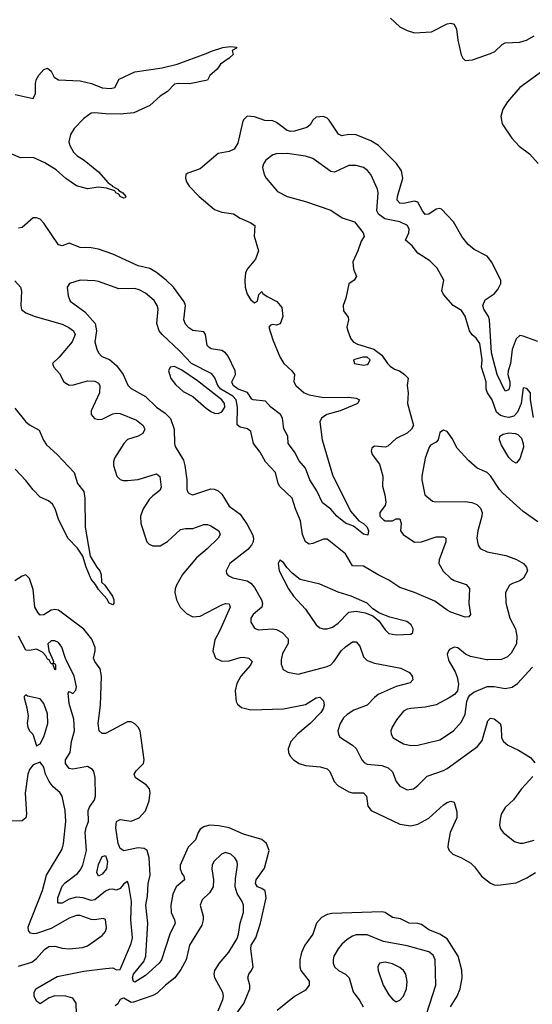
# Model space of a CAD drawing. Header units: inches. Extents: x 2001573 to 2220545, y 644482 to 846830.
# Tile 311 of 656: x 2036237 to 2039060, y 758104 to 763522. Entities that reach past the tile are written whole.
import ezdxf

# ---------------------------------------------------------------- set-up
doc = ezdxf.new("R2010")
doc.units = ezdxf.units.IN
doc.header["$MEASUREMENT"] = 0
doc.layers.add('C0735', color=7, linetype='Continuous')
doc.layers.add('C0736', color=7, linetype='Continuous')

msp = doc.modelspace()

# ---------------------------------------------------------------- linework, layer by layer
at = {"layer": 'C0735', "color": 5}
for points, elevation in [([(2036551.9, 757991.9), (2036547.5, 758110), (2036530, 758138), (2036490, 758148.7), (2036430, 758150.5), (2036399.5, 758140.5), (2036350, 758106.9), (2036330, 758121.3), (2036316, 758150), (2036315.6, 758170), (2036325.1, 758190), (2036443.3, 758256.7), (2036590, 758286.8), (2036710, 758302.2), (2036750, 758305.1), (2036770, 758293.6), (2036790, 758296.5), (2036850, 758438.3), (2036857.8, 758470), (2036849.5, 758570), (2036852.4, 758670), (2036837.8, 758757.8), (2036830, 758779.3), (2036810, 758767), (2036790, 758742.4), (2036770, 758733), (2036750, 758738.5), (2036730, 758736.2), (2036710, 758726.5), (2036650, 758678.7), (2036630, 758675.8), (2036586, 758690), (2036550, 758693.8), (2036510, 758683.3), (2036470, 758660.2), (2036450, 758660.3), (2036445.9, 758665.9), (2036447.1, 758690), (2036470, 758754.5), (2036486.7, 758773.3), (2036555, 758825), (2036570, 758842.3), (2036583.9, 758870), (2036605, 758950), (2036597.4, 759050), (2036602.1, 759077.9), (2036615, 759110), (2036614.3, 759170), (2036621.5, 759190), (2036649.1, 759230), (2036654, 759250), (2036652.1, 759352.1), (2036644.9, 759384.9), (2036637.2, 759397.2), (2036610, 759412.3), (2036530, 759399), (2036510, 759402.8), (2036489.1, 759430), (2036489.8, 759450.2), (2036514.3, 759490), (2036522.1, 759550), (2036538.5, 759610), (2036534.3, 759674.3), (2036510, 759759.5), (2036503.5, 759816.5), (2036510, 759824.9), (2036530, 759815.3), (2036546.3, 759833.7), (2036548.6, 759851.4), (2036535.9, 759910), (2036492.1, 760000)], 340), ([(2036419.7, 760000), (2036423.1, 759990), (2036421.6, 759981.6), (2036430, 759980.5), (2036434, 759970), (2036434.2, 759945.8), (2036430, 759946.3), (2036418.7, 759978.7), (2036410, 759978), (2036399.1, 759999.1), (2036397.5, 760000)], 340), ([(2037369.4, 757970), (2037471.4, 758108.6), (2037503.1, 758190), (2037504.1, 758210), (2037492.5, 758250), (2037498, 758270), (2037513.8, 758290), (2037521.8, 758310), (2037509.9, 758410), (2037512.2, 758430), (2037536.4, 758470), (2037562.3, 758550), (2037594.5, 758690), (2037588.1, 758728.1), (2037570, 758741.6), (2037546.6, 758750), (2037535.8, 758770), (2037539.5, 758790), (2037585.6, 758854.4), (2037610.5, 758950), (2037595.8, 758990), (2037570.5, 759010.5), (2037470, 759041.5), (2037390, 759076.3), (2037333.1, 759086.9), (2037282, 759090), (2037250, 759080.8), (2037231.1, 759068.9), (2037218.8, 759050), (2037205.5, 759010), (2037165.3, 758970), (2037120.9, 758870), (2037121, 758850), (2037130, 758824.7), (2037141.2, 758810), (2037143.5, 758790), (2037098.1, 758750), (2037079.7, 758710), (2037069.7, 758650.3), (2037070.1, 758610.1), (2037088.4, 758570), (2037092.2, 758550), (2037064.1, 758490), (2037017.3, 758350), (2037005.4, 758330), (2036930, 758263), (2036870, 758225.7), (2036862.6, 758230), (2036857.4, 758250), (2036863.2, 758270), (2036919.9, 758340.1), (2036930.4, 758370), (2036943.1, 758550), (2036930.8, 758650), (2036940.9, 758699.1), (2036944.8, 758770), (2036954.9, 758814.9), (2036949.9, 758910), (2036937.9, 758950), (2036922.5, 758962.5), (2036890, 758965.2), (2036810, 758949.4), (2036790, 758962.3), (2036779.1, 758990), (2036765.4, 759074.6), (2036769.9, 759110.1), (2036781.9, 759118.1), (2036790, 759120.8), (2036850, 759112.5), (2036895.3, 759130), (2036930, 759169.2), (2036950, 759224.9), (2036955.9, 759270), (2036951.4, 759290), (2036932.6, 759312.5), (2036874, 759350), (2036866.5, 759370), (2036878.6, 759390), (2036919, 759430), (2036922.9, 759450), (2036899.6, 759610), (2036889.8, 759630), (2036870, 759647.2), (2036850, 759658.9), (2036830, 759659.6), (2036710, 759594.4), (2036690, 759593.7), (2036673.7, 759610), (2036668, 759650), (2036681.4, 759750), (2036687.8, 759910), (2036679.5, 759950), (2036650.6, 759990), (2036646.9, 760000)], 320), ([(2037334.9, 760000), (2037350, 759992.6), (2037390, 759994.2), (2037408.9, 760000)], 320), ([(2037508.3, 760000), (2037517.4, 759990), (2037507.1, 759970), (2037454, 759910), (2037431.9, 759870), (2037422.7, 759830), (2037428.2, 759770), (2037435.3, 759755.3), (2037457.4, 759737.4), (2037510, 759725), (2037690, 759731.2), (2037810, 759754.8), (2037869.9, 759790.1), (2037890, 759794.6), (2037910, 759774.6), (2037913.5, 759750), (2037907.8, 759730), (2037894.1, 759710), (2037836.6, 759650), (2037767.5, 759592.5), (2037729.1, 759550), (2037714.3, 759510), (2037716, 759490), (2037725.7, 759470), (2037744.4, 759450), (2037775.5, 759430), (2037810, 759418.2), (2037890.9, 759410.9), (2037930, 759400.3), (2037945.2, 759385.2), (2037968, 759330), (2037988.2, 759308.3), (2038050, 759272.8), (2038070, 759268.6), (2038130, 759268.1), (2038147.2, 759250), (2038154.4, 759194.4), (2038171.4, 759171.4), (2038330, 759095.2), (2038390, 759087.1), (2038430, 759096.5), (2038490, 759129.4), (2038570, 759202.6), (2038590, 759215.5), (2038610, 759221.5), (2038630, 759216.4), (2038644.1, 759164.1), (2038644, 759130), (2038606.8, 759050), (2038595.5, 758990), (2038594.7, 758970), (2038601.2, 758950), (2038622, 758930), (2038670, 758911), (2038720.4, 758880.4), (2038741, 758861), (2038779.2, 758810), (2038830, 758770.2), (2038850, 758761.7), (2038870, 758759.8), (2038970, 758773.4), (2039030, 758801.2), (2039077.4, 758830)], 320), ([(2037677.3, 760000), (2037676.3, 759976.3), (2037687.1, 759947.1), (2037712.8, 759932.8), (2037770, 759921.5), (2037930, 759962.7), (2037950, 759972.9), (2037967.1, 759990), (2037973.7, 760000)], 340), ([(2038146.4, 760000), (2038150, 759996.5), (2038190, 759980.9), (2038334.7, 759954.7), (2038382.3, 759930), (2038398.3, 759910), (2038401.3, 759890), (2038386, 759874), (2038310, 759852.3), (2038211.1, 759808.9), (2038190, 759793.5), (2038149.6, 759750.4), (2038077.3, 759722.7), (2038040.1, 759699.9), (2038020, 759680), (2038002, 759650), (2037988.9, 759610), (2037991.7, 759590), (2037998.4, 759578.4), (2038008, 759568), (2038070, 759531.1), (2038090, 759512.4), (2038120.2, 759450), (2038134.2, 759434.2), (2038150, 759426.7), (2038230, 759418.4), (2038265.9, 759405.9), (2038290, 759383.7), (2038310.3, 759330), (2038330, 759304.2), (2038370, 759285.5), (2038405.2, 759290), (2038430, 759308.7), (2038480.2, 759359.8), (2038570, 759391.1), (2038590, 759402), (2038757.1, 759522.9), (2038783.6, 759556.4), (2038815.4, 759664.6), (2038830, 759678.5), (2038850, 759675.2), (2038882.7, 759650), (2038888.1, 759630), (2038890.2, 759570), (2038900.2, 759550), (2038924, 759530), (2038982.5, 759502.5), (2039050, 759462.3), (2039073.1, 759433.1)], 340), ([(2038598.8, 760000), (2038601.6, 759990), (2038633.8, 759933.8), (2038644.9, 759905), (2038653.3, 759866.7), (2038647, 759830), (2038630.2, 759809.8), (2038601.3, 759790), (2038530, 759752.7), (2038470, 759739.8), (2038390, 759732.9), (2038370, 759728.4), (2038350, 759716.9), (2038311.3, 759670), (2038287.7, 759630), (2038280.2, 759610), (2038281.7, 759590), (2038294, 759570), (2038350, 759538), (2038390, 759528.2), (2038430, 759531.2), (2038550, 759560.2), (2038624.7, 759610), (2038670, 759659.5), (2038690, 759700.7), (2038698.8, 759770), (2038705.7, 759790), (2038715.2, 759804.8), (2038737.6, 759822.4), (2038810, 759853.4), (2038850, 759853.6), (2038910, 759841.3), (2038949.3, 759850), (2038978.7, 759870), (2039060.9, 759959.1)], 360), ([(2038817.2, 760000), (2038810, 759999.7), (2038808.8, 760000)], 360), ([(2036230, 758314.5), (2036304.1, 758335.9), (2036330, 758356.5), (2036373.2, 758406.8), (2036397.4, 758422.6), (2036430, 758425), (2036470, 758413.4), (2036510, 758409.5), (2036582.6, 758417.4), (2036610, 758426), (2036690, 758483.1), (2036710, 758505.3), (2036715.3, 758524.7), (2036710, 758571.6), (2036695.8, 758575.8), (2036650.2, 758569.8), (2036630, 758571.6), (2036570, 758593.4), (2036550, 758593.5), (2036510, 758578.5), (2036410, 758522.1), (2036330, 758493.3), (2036310, 758491.4), (2036296.4, 758496.4), (2036284.7, 758510), (2036283.9, 758530), (2036361.6, 758730), (2036384.1, 758815.9), (2036470, 758958), (2036477.8, 758990), (2036490.6, 759110), (2036486.4, 759170), (2036470.9, 759250), (2036457.4, 759270), (2036421.1, 759301.1), (2036398.7, 759330), (2036379.7, 759370), (2036369.4, 759410), (2036350, 759436), (2036310, 759422.9), (2036290, 759396.2), (2036280.8, 759370), (2036266.5, 759266.5), (2036273.5, 759150), (2036270.1, 759129.9), (2036250, 759114.5), (2036170, 759111.5)], 360), ([(2039061.9, 759358.1), (2038999.5, 759290), (2038955.8, 759230), (2038910, 759186.6), (2038888.5, 759150), (2038882.5, 759122.5), (2038878, 759090), (2038884.9, 759070), (2038899.3, 759050), (2038960.7, 759000.7), (2038990, 758990.2), (2039010, 758990.2), (2039070, 759008.4)], 340), ([(2037330, 758068.9), (2037354.8, 758130), (2037358.7, 758150), (2037355.3, 758170), (2037310.8, 758250), (2037307.8, 758270), (2037311.8, 758290), (2037337.4, 758330), (2037389, 758391), (2037433.5, 758466.5), (2037442, 758490), (2037450.7, 758550), (2037469.9, 758610), (2037469.8, 758650), (2037462.5, 758670), (2037433.6, 758713.6), (2037423.2, 758750), (2037424.8, 758795.2), (2037436.8, 758870), (2037434.8, 758890), (2037422, 758910), (2037398.7, 758930), (2037370, 758939.7), (2037348.6, 758931.4), (2037305.7, 758890), (2037296.5, 758870), (2037294.4, 758850), (2037304.4, 758790), (2037302.7, 758750), (2037282.4, 758717.6), (2037240.6, 758679.4), (2037230.3, 758650), (2037246.3, 758590), (2037246.7, 758570), (2037239.6, 758540.4), (2037171.1, 758430), (2037152.8, 758350), (2037124.2, 758295.8), (2037091.4, 758250), (2037040.2, 758210), (2036994.3, 758165.7), (2036970, 758153), (2036864.1, 758115.9), (2036850, 758113.8), (2036810, 758138), (2036803.5, 758136.5), (2036790, 758131.2), (2036774.9, 758105.1), (2036763.3, 758096.7)], 340), ([(2038609.2, 758090), (2038645.9, 758150), (2038661.3, 758190), (2038673.1, 758250), (2038671.4, 758291.4), (2038650.5, 758370), (2038590, 758463.9), (2038550, 758491.2), (2038490, 758514.1), (2038450, 758543.7), (2038430, 758549.8), (2038382, 758550), (2038334.5, 758574.5), (2038290, 758581.5), (2038250, 758608.8), (2038230, 758613.3), (2037955.8, 758604.2), (2037930, 758598.5), (2037898.1, 758581.9), (2037871.9, 758550), (2037850.9, 758490), (2037807.6, 758430), (2037789.1, 758390), (2037779, 758350), (2037778.4, 758310), (2037784.2, 758290), (2037830, 758231.2), (2037830.1, 758210), (2037810, 758182.2), (2037750, 758147.5), (2037655, 758070)], 320), ([(2038476.3, 758050), (2038528.2, 758210), (2038524.8, 758350), (2038514.2, 758374.2), (2038490, 758394), (2038370, 758426), (2038240.7, 758450), (2038150, 758486.5), (2038090, 758485.8), (2038070, 758479.8), (2038039.7, 758460.4), (2038010, 758434.7), (2037990.2, 758410), (2037966.7, 758370), (2037962, 758350), (2037962.7, 758330), (2037970.3, 758310), (2037992, 758290), (2038030, 758270.9), (2038050.1, 758250), (2038073.5, 758173.5), (2038110, 758123.6), (2038128.4, 758090)], 340)]:
    msp.add_lwpolyline(points, dxfattribs=dict(at, elevation=elevation))
for points, elevation in [([(2036270, 759808), (2036261, 759799), (2036261, 759790), (2036276.5, 759736.5), (2036283.7, 759690), (2036277.4, 759650), (2036280.9, 759630), (2036290.4, 759610), (2036308.7, 759590), (2036330, 759526), (2036350, 759538), (2036370, 759576), (2036390.9, 759650), (2036390, 759702), (2036370, 759759.3), (2036350, 759784.5), (2036280.1, 759800.1)], 360), ([(2036670, 758809), (2036661.5, 758830), (2036670, 758874), (2036690, 758918.4), (2036710, 758922.8), (2036720.4, 758890), (2036714.9, 758850), (2036690, 758821.1)], 320), ([(2038250, 758336), (2038218.8, 758330), (2038208.8, 758311.2), (2038210.3, 758290), (2038239, 758210), (2038270, 758157.1), (2038290, 758133), (2038310, 758118.8), (2038330, 758127.3), (2038350.8, 758149.2), (2038366.9, 758190), (2038371, 758230), (2038363.5, 758270), (2038349.6, 758290), (2038330, 758306.6), (2038290, 758327.1)], 360)]:
    msp.add_lwpolyline(points, close=True, dxfattribs=dict(at, elevation=elevation))
at = {"layer": 'C0736', "color": 5}
for points, elevation in [([(2038279.3, 763530), (2038330, 763483.1), (2038370, 763462.3), (2038410, 763450.3), (2038503.9, 763456.1), (2038590, 763498.9), (2038610, 763504.2), (2038630, 763497.4), (2038642.3, 763470), (2038649.4, 763410), (2038668.3, 763328.3), (2038677.1, 763310), (2038690, 763298.4), (2038730, 763302), (2038830, 763335.9), (2038852.9, 763347.1), (2038893.9, 763386.1), (2038910, 763394.2), (2038990, 763399.4), (2039027.6, 763410), (2039070, 763433.5)], 320), ([(2036211.1, 763111.1), (2036310, 763088.8), (2036324.1, 763115.9), (2036323.6, 763170), (2036328, 763192), (2036342.4, 763217.6), (2036370, 763248.9), (2036390, 763255.8), (2036410, 763238.9), (2036426.5, 763206.5), (2036450, 763192.2), (2036570, 763186.8), (2036631.7, 763171.7), (2036690, 763147.5), (2036737, 763143), (2036759.7, 763150), (2036784.9, 763195.1), (2036870, 763235.4), (2037022.1, 763257.9), (2037103.2, 763276.8), (2037264.3, 763335.7), (2037292.3, 763350), (2037355.3, 763370), (2037395.8, 763375.8), (2037430.8, 763370.8), (2037430, 763366), (2037406.8, 763353.2), (2037412, 763330), (2037391, 763310), (2037343.1, 763276.9), (2037324, 763250), (2037283.9, 763216.1), (2037270, 763189.7), (2037172, 763170), (2037110, 763171.1), (2037090, 763167.4), (2037050, 763126.9), (2037010, 763100.8), (2036954, 763050), (2036866, 763010), (2036790, 763001.7), (2036710, 763003.6), (2036650, 763010.5), (2036630, 763007.9), (2036590, 762979.5), (2036536.8, 762923.2), (2036516.8, 762890), (2036507, 762850), (2036512.4, 762830), (2036533, 762793), (2036553, 762773), (2036590.9, 762750), (2036670, 762685.3), (2036724.5, 762624.5), (2036745.5, 762610), (2036745.5, 762605.5), (2036778, 762590), (2036782, 762582), (2036804, 762570), (2036822, 762550), (2036817.6, 762542.4), (2036810, 762540.7), (2036790, 762548.6), (2036782, 762562), (2036766, 762570), (2036759.8, 762579.8), (2036715.4, 762595.4), (2036670, 762601), (2036610, 762591), (2036550, 762607.8), (2036490, 762649), (2036436.9, 762696.9), (2036374.9, 762734.9), (2036310, 762764.3), (2036241.8, 762761.8), (2036190, 762784)], 280), ([(2039150, 763265.4), (2038990, 763149), (2038922, 763070), (2038898, 763030), (2038891, 763009), (2038886.9, 762990), (2038894, 762950), (2038946, 762870), (2038986.8, 762826.8), (2039044.4, 762784.4), (2039092, 762732)], 320), ([(2039090, 761750.9), (2039010, 761781.5), (2038990, 761784.7), (2038970, 761766), (2038948.2, 761708.2), (2038939.1, 761630), (2038925.9, 761590), (2038924.6, 761570), (2038935.6, 761530), (2038935.7, 761510), (2038930, 761486), (2038910, 761477.7), (2038865.2, 761570), (2038835.4, 761690), (2038824.2, 761870), (2038817.9, 761890), (2038791.7, 761930), (2038787, 761950), (2038799.7, 761980.3), (2038850, 762014.2), (2038870, 762037.6), (2038886.9, 762070), (2038885.6, 762090), (2038834.1, 762190), (2038810, 762220.7), (2038738.7, 762258.7), (2038705.7, 762285.7), (2038670.7, 762330), (2038625.1, 762410), (2038559.2, 762479.2), (2038550, 762483.7), (2038530, 762480.7), (2038490, 762452.4), (2038470, 762450.7), (2038454.5, 762470), (2038430, 762518), (2038410, 762523.2), (2038350, 762511.8), (2038330, 762512.8), (2038316.2, 762530), (2038318, 762550), (2038346.1, 762650), (2038338.6, 762690), (2038311.5, 762731.5), (2038211.9, 762830), (2038170, 762856), (2038090, 762889), (2038050, 762891.4), (2038010, 762884), (2037992.5, 762892.5), (2037940.4, 762970), (2037930, 762980.4), (2037910, 762989.7), (2037870, 762986.9), (2037850.2, 762969.8), (2037836.1, 762943.9), (2037817.6, 762930), (2037750, 762909.1), (2037730, 762907), (2037710, 762912.1), (2037650, 762957.1), (2037630, 762966), (2037587.3, 762967.3), (2037530, 762987.6), (2037490, 762991.1), (2037470, 762971.8), (2037463.4, 762956.6), (2037437.4, 762842.6), (2037418, 762810), (2037390, 762797.5), (2037330, 762786.2), (2037230, 762702.6), (2037161.7, 762678.3), (2037150.8, 762670), (2037150.5, 762650), (2037155.8, 762630), (2037170, 762607), (2037224.6, 762550), (2037310, 762478.7), (2037350, 762463), (2037414.6, 762454.6), (2037450, 762431), (2037506.2, 762406.2), (2037531, 762390), (2037527.9, 762332.1), (2037551.3, 762250), (2037534.5, 762205.5), (2037489, 762150), (2037480.9, 762130), (2037476.3, 762090), (2037478.6, 762050), (2037490, 762012.7), (2037510, 761981.7), (2037530, 761964.4), (2037546.6, 761973.4), (2037554, 762010), (2037570, 762026), (2037575.8, 762015.8), (2037599.9, 761999.9), (2037652.4, 761972.4), (2037679.3, 761939.3), (2037684.9, 761890), (2037671.7, 761848.3), (2037650, 761842), (2037630, 761846), (2037618, 761842), (2037609.2, 761830), (2037630, 761761.3), (2037670, 761667.4), (2037691.7, 761630), (2037734.4, 761590), (2037749.1, 761570), (2037746.5, 761530), (2037756.9, 761510), (2037803.9, 761470), (2037830, 761458.9), (2037910, 761444), (2038050, 761445.3), (2038090, 761439.3), (2038107.2, 761430), (2038096.3, 761410), (2038090, 761406.8), (2038000.9, 761370), (2037928.1, 761350), (2037898, 761330), (2037890.1, 761309.9), (2037901.9, 761210), (2037958.4, 761018.4), (2038057.9, 760817.9), (2038105, 760765), (2038130.1, 760750), (2038150.1, 760730), (2038157.2, 760710), (2038154, 760686), (2038130, 760691.1), (2038075.1, 760735.1), (2038030, 760751.4), (2037983, 760790), (2037950, 760829.8), (2037903.7, 760863.7), (2037873.6, 760930), (2037833.9, 760990), (2037810, 761054.6), (2037775.7, 761095.7), (2037750, 761143.8), (2037715.3, 761190), (2037713.3, 761230), (2037690.5, 761270.5), (2037683.6, 761330), (2037673.5, 761350), (2037620.4, 761390), (2037590, 761423.5), (2037523, 761430), (2037514.9, 761434.9), (2037491.5, 761471.5), (2037440.2, 761490), (2037411.5, 761510), (2037405.1, 761530), (2037425.6, 761570), (2037423.7, 761590), (2037383.9, 761670), (2037369.4, 761689.4), (2037350, 761703), (2037291.2, 761711.2), (2037279.3, 761719.2), (2037269.9, 761730), (2037260.3, 761790), (2037250, 761805.4), (2037190, 761812.9), (2037167.6, 761827.6), (2037150, 761846.4), (2037139.8, 761870), (2037149.1, 761949.1), (2037143.2, 761970), (2037083.2, 762050), (2037042.8, 762090), (2036990, 762130.6), (2036952.8, 762152.8), (2036888.8, 762168.8), (2036750, 762231.3), (2036670, 762260.3), (2036630, 762267.3), (2036570, 762268.2), (2036510, 762292.5), (2036470, 762278.4), (2036450, 762284), (2036370, 762403.5), (2036350, 762424), (2036330, 762432.6), (2036310, 762432.8), (2036250, 762379.8), (2036230, 762375.8)], 320), ([(2039065.8, 761334.2), (2039049, 761430), (2039049.2, 761470), (2039030, 761493.2), (2039010, 761496), (2038997.6, 761410), (2038977.4, 761362.6), (2038958.6, 761341.4), (2038930, 761333.8), (2038910, 761336.5), (2038884.6, 761344.6), (2038862, 761362), (2038838.4, 761430), (2038811.8, 761470), (2038805.6, 761490), (2038806.1, 761530), (2038780.2, 761610), (2038783.4, 761650), (2038770, 761741.3), (2038751.2, 761770), (2038728.4, 761788.4), (2038714, 761810), (2038690, 761891.1), (2038670, 761921.4), (2038623.5, 761950), (2038569.6, 762010), (2038560.7, 762030), (2038572, 762090), (2038534.7, 762154.7), (2038495.7, 762195.7), (2038430, 762237.6), (2038397.8, 762277.8), (2038361.2, 762310), (2038379.7, 762350), (2038380.8, 762370), (2038372.9, 762390), (2038329.4, 762410), (2038247.6, 762427.5), (2038211.8, 762451.8), (2038203.6, 762470), (2038210.6, 762570), (2038207.1, 762590), (2038170.8, 762670), (2038152.2, 762692.2), (2038130, 762708.7), (2038090, 762719.3), (2038050, 762719.2), (2037970, 762684), (2037950, 762686.6), (2037850, 762758), (2037810, 762770.8), (2037710, 762786.6), (2037650, 762785), (2037630, 762778.2), (2037592.2, 762750), (2037578.7, 762730), (2037573.1, 762710), (2037582.3, 762670), (2037593.1, 762650), (2037657, 762577), (2037710.2, 762550.2), (2037810, 762522.3), (2037950, 762475.2), (2038012.7, 762432.7), (2038080.7, 762410), (2038127.7, 762350), (2038133, 762330), (2038116.3, 762303.7), (2038098.4, 762250), (2038070.4, 762190), (2038074.8, 762150), (2038090.7, 762110), (2038078, 762090), (2038050, 762068.7), (2038033.1, 761990), (2038017.4, 761950), (2038019.5, 761919.5), (2038045.8, 761885.8), (2038048.2, 761870), (2038039, 761830), (2038043.2, 761810), (2038058.5, 761770), (2038072.2, 761750), (2038096.2, 761736.2), (2038187.7, 761710), (2038230, 761676.3), (2038261.3, 761630), (2038275.9, 761615.9), (2038300.2, 761600.2), (2038327.3, 761590), (2038356.4, 761570), (2038375.5, 761550), (2038370.5, 761509.5), (2038375.8, 761470), (2038372.7, 761410), (2038404.9, 761290), (2038394.9, 761270), (2038370, 761246.3), (2038310, 761217.6), (2038263.6, 761176.4), (2038250, 761169.7), (2038190, 761175.8), (2038175.5, 761164.5), (2038171.3, 761150), (2038177.5, 761130), (2038217.5, 761077.5), (2038236.5, 761010), (2038234.9, 760954.9), (2038248.2, 760908.2), (2038252.2, 760867.8), (2038250, 760849), (2038220.5, 760810), (2038220.4, 760790), (2038239.3, 760770), (2038250, 760765.6), (2038290, 760765.7), (2038310, 760774.9), (2038330, 760774.9), (2038336.9, 760750), (2038334.3, 760710), (2038348.7, 760690), (2038410, 760648.1), (2038450, 760648.5), (2038530, 760677.5), (2038570, 760677), (2038584, 760670), (2038582.6, 760650), (2038546.8, 760550), (2038544.5, 760530), (2038568, 760488), (2038610, 760447.2), (2038630, 760435.9), (2038694.4, 760414.4), (2038713.3, 760393.3), (2038709.3, 760310), (2038719.5, 760250), (2038710, 760237), (2038690, 760235.4), (2038610, 760263.1), (2038590, 760272.9), (2038523.2, 760323.2), (2038410, 760371.2), (2038330, 760397.1), (2038270, 760438.6), (2038210, 760467.5), (2038130, 760514.7), (2038070, 760516.4), (2038030, 760583.1), (2037930, 760664.7), (2037910, 760664.4), (2037850, 760639.5), (2037830, 760637.3), (2037810, 760649.7), (2037794.6, 760690), (2037783.9, 760763.9), (2037755.7, 760830), (2037736.8, 760890), (2037670, 760953.6), (2037660.4, 760970), (2037645.7, 761030), (2037589.9, 761089.9), (2037561.8, 761141.8), (2037524.1, 761190), (2037510, 761255.8), (2037491.8, 761271.7), (2037450, 761280.3), (2037433.6, 761293.6), (2037436.7, 761390), (2037429.2, 761430), (2037409.9, 761450), (2037343.8, 761490), (2037327.4, 761510), (2037311.9, 761551.8), (2037294.6, 761574.6), (2037183.4, 761630), (2037118.7, 761698.7), (2037021.1, 761790), (2037005.4, 761810), (2036991.3, 761850), (2036999, 761930), (2036993.6, 761950), (2036976.5, 761976.5), (2036930, 762017.2), (2036895.3, 762035.3), (2036870, 762042.6), (2036782.2, 762042.2), (2036670, 762082.6), (2036650, 762086), (2036570, 762089.8), (2036510.1, 762069.9), (2036498, 762050), (2036503, 762003), (2036514.1, 761974.1), (2036595.5, 761915.5), (2036653.1, 761850), (2036659.3, 761810), (2036650.9, 761750), (2036660.7, 761710), (2036671.5, 761690), (2036689.5, 761669.5), (2036731.8, 761651.8), (2036770, 761620.2), (2036806.2, 761570), (2036831.3, 761511.3), (2036850, 761492.3), (2036930, 761449.4), (2036990.2, 761390), (2037037.2, 761357.2), (2037067.1, 761327.1), (2037087.8, 761270), (2037089.3, 761190), (2037093.4, 761173.4), (2037137.9, 761097.9), (2037146.6, 761070), (2037156.6, 760990), (2037156.4, 760936.4), (2037162.7, 760922.7), (2037170, 760914.9), (2037190, 760908), (2037290, 760940.2), (2037310, 760939.2), (2037330, 760930.2), (2037350, 760911.5), (2037390, 760846.4), (2037450, 760801.6), (2037490, 760745.3), (2037519.1, 760690), (2037524.2, 760670), (2037523, 760650), (2037512.8, 760630), (2037492.7, 760607.3), (2037394.3, 760530), (2037373.7, 760490), (2037375.6, 760475.6), (2037384.2, 760464.2), (2037411, 760451), (2037490, 760435.3), (2037510, 760422.5), (2037530, 760398.6), (2037568.6, 760330), (2037574, 760310), (2037569.3, 760290), (2037522, 760250), (2037510.2, 760230), (2037510, 760207.3), (2037530, 760173.7), (2037550, 760165.2), (2037629, 760171), (2037650, 760167.5), (2037682.6, 760150), (2037715, 760115), (2037715.5, 760090), (2037684.4, 760035.6), (2037677.7, 760010), (2037677.3, 760000)], 340), ([(2036210, 762084.6), (2036241.7, 762050), (2036246.5, 762030), (2036242.8, 761950), (2036247.5, 761927.5), (2036270.5, 761910), (2036321.6, 761890), (2036470, 761846.6), (2036508.2, 761828.2), (2036533.6, 761810), (2036541.5, 761790), (2036526.2, 761750), (2036454.9, 761665.1), (2036417.1, 761630), (2036424.9, 761610), (2036455.4, 761575.4), (2036480.2, 761530), (2036510, 761512.2), (2036533.6, 761513.6), (2036610, 761535), (2036650, 761533.4), (2036670, 761522.8), (2036678.2, 761510), (2036675.3, 761470), (2036629.5, 761370), (2036630.2, 761350), (2036648, 761328), (2036670, 761323), (2036690, 761325.1), (2036750, 761353), (2036770, 761357.7), (2036790, 761356.1), (2036879.4, 761319.4), (2036916.5, 761290), (2036921, 761281), (2036925.8, 761270), (2036914.1, 761245.9), (2036888.5, 761231.5), (2036830, 761212), (2036810, 761191.2), (2036759.5, 761110), (2036752.6, 761090), (2036752.5, 761070), (2036770.7, 761010.7), (2036790, 760992.2), (2036807.3, 760987.3), (2036830, 760985.9), (2036890, 760993), (2036990, 761023.2), (2037009.3, 761009.3), (2037015.7, 760950), (2037008.4, 760931.6), (2036970, 760903.2), (2036950, 760881.7), (2036916.2, 760830), (2036901.8, 760790), (2036903.5, 760750), (2036936.9, 760650), (2036950, 760636.9), (2036970, 760626.6), (2037010, 760626.5), (2037050, 760651.8), (2037123.1, 760716.9), (2037150, 760723.5), (2037190, 760723.5), (2037250, 760745), (2037270, 760744.2), (2037290, 760736.5), (2037333.7, 760710), (2037341.5, 760690), (2037330.2, 760670), (2037268.5, 760610), (2037210, 760562.1), (2037132.6, 760470), (2037100.1, 760410), (2037092.3, 760390), (2037090.9, 760370), (2037099.8, 760330), (2037121, 760290), (2037154.8, 760254.8), (2037190, 760236.8), (2037230, 760240.1), (2037350, 760302.4), (2037370.1, 760310.1), (2037390, 760308), (2037395, 760290), (2037339.3, 760160.7), (2037310.8, 760110), (2037301, 760050), (2037314.6, 760010), (2037334.9, 760000)], 320), ([(2036210, 761385), (2036270.1, 761310.1), (2036290, 761293.8), (2036344.5, 761264.5), (2036368.2, 761208.2), (2036383.7, 761183.7), (2036443.6, 761130), (2036536.4, 761030), (2036555.3, 760970), (2036590, 760926), (2036594.7, 760890), (2036598, 760730), (2036624.9, 760570), (2036661.2, 760510), (2036678.2, 760490), (2036685.5, 760470), (2036686.9, 760426.9), (2036705.5, 760410), (2036748.2, 760350), (2036754.6, 760330), (2036754.9, 760310), (2036750, 760302), (2036730, 760311.8), (2036716.5, 760336.5), (2036670, 760386.4), (2036655, 760415), (2036630, 760444.7), (2036602, 760510), (2036584.4, 760570), (2036554.3, 760614.2), (2036501.2, 760670), (2036450, 760774), (2036431.4, 760831.4), (2036416.6, 760856.6), (2036394.6, 760874.6), (2036350, 760895.8), (2036310, 760935.4), (2036270, 760986.6), (2036211.6, 761050)], 280), ([(2039090, 760758.9), (2039010, 760816.8), (2038896.7, 760916.7), (2038877.9, 760937.9), (2038830, 761012.6), (2038810.6, 761030.6), (2038754.9, 761054.9), (2038710, 761094.5), (2038645.5, 761165.5), (2038618.6, 761218.6), (2038590, 761256.9), (2038570, 761264.2), (2038550.5, 761250), (2038540.8, 761210), (2038530, 761196.9), (2038499.7, 761180.3), (2038490.7, 761169.3), (2038470.2, 761110), (2038451.3, 761010), (2038451.3, 760990), (2038467, 760907), (2038510, 760873.1), (2038529, 760869), (2038690, 760871.9), (2038725.9, 760865.9), (2038753.9, 760853.9), (2038774.8, 760834.8), (2038782.7, 760810), (2038781.8, 760790), (2038759.7, 760710), (2038753.8, 760670), (2038761.7, 760630), (2038772.2, 760612.2), (2038810, 760594.2), (2038913.2, 760573.3), (2038972.8, 760552.8), (2039010.3, 760530), (2039027, 760510), (2039032.9, 760490), (2039011.7, 760450), (2038990, 760434.7), (2038950, 760420.4), (2038934, 760410), (2038911.6, 760370), (2038914.1, 760314.1), (2038935.2, 760230), (2038966, 760170), (2038974.7, 760130), (2038972, 760088), (2038943.7, 760036.3), (2038923.2, 760016.8), (2038890, 760002.6), (2038817.2, 760000)], 360), ([(2036646.9, 760000), (2036643.2, 760010), (2036653, 760050), (2036651.5, 760068.5), (2036633.4, 760113.4), (2036590, 760168.7), (2036450, 760273.8), (2036430, 760277.8), (2036410, 760272.7), (2036370, 760247.6), (2036350, 760246), (2036338.1, 760258.1), (2036320.1, 760290), (2036310, 760386.6), (2036290, 760447.3), (2036270, 760467.8), (2036250, 760460.5), (2036210, 760435.3)], 320), ([(2036397.5, 760000), (2036390, 760004.1), (2036381.3, 760021.3), (2036362.4, 760042.4), (2036330, 760058.4), (2036290, 760050.9), (2036270, 760052.8), (2036229.9, 760130)], 340), ([(2036492.1, 760000), (2036488.1, 760008.1), (2036468.7, 760070), (2036450, 760095), (2036430, 760103.8), (2036410, 760105.3), (2036392.2, 760087.8), (2036396.6, 760050), (2036416.3, 760010), (2036419.7, 760000)], 340), ([(2037973.7, 760000), (2038007, 760050), (2038030, 760072.3), (2038070, 760098.4), (2038090, 760098.6), (2038110, 760074.4), (2038130, 760015.8), (2038146.4, 760000)], 340), ([(2038808.8, 760000), (2038718.8, 760018.8), (2038691.6, 760031.6), (2038650, 760066.3), (2038630, 760069.7), (2038603.9, 760056.1), (2038597.1, 760050), (2038590.4, 760030), (2038598.8, 760000)], 360), ([(2037408.9, 760000), (2037450, 760012.5), (2037470, 760013.8), (2037499.1, 760010), (2037508.3, 760000)], 320)]:
    msp.add_lwpolyline(points, dxfattribs=dict(at, elevation=elevation))
for points, elevation in [([(2037090, 761613.6), (2037065.7, 761610), (2037056.9, 761590), (2037068.8, 761548.8), (2037094.8, 761514.8), (2037136.8, 761476.8), (2037190, 761449.4), (2037264.1, 761384.1), (2037290, 761366.7), (2037310, 761357.6), (2037330, 761356.2), (2037350, 761364.1), (2037366.8, 761390), (2037364.1, 761410), (2037349.2, 761430), (2037215.4, 761535.4), (2037130, 761594.7)], 360), ([(2038125.9, 761665.9), (2038074.4, 761650), (2038080.4, 761630), (2038130, 761622.2), (2038150, 761625.7), (2038158.3, 761630), (2038166.3, 761650), (2038150, 761665.1)], 340), ([(2038970, 761081.3), (2038950, 761093.3), (2038930, 761114.2), (2038890, 761181.1), (2038878.8, 761210), (2038880.3, 761230), (2038898.2, 761241.8), (2038930, 761248.5), (2038965.7, 761245.7), (2038980.1, 761240.1), (2039000, 761220), (2039009.4, 761190), (2039010.2, 761170), (2038990, 761106.6)], 340), ([(2037670, 760548.7), (2037660.7, 760530), (2037665.7, 760490), (2037717.4, 760390), (2037744.4, 760350), (2037810, 760278.4), (2037870, 760193.1), (2037890, 760176.5), (2037910, 760170.2), (2037930, 760171.1), (2037959.7, 760180.3), (2037990, 760202), (2038050, 760261.5), (2038090, 760268), (2038138.3, 760258.3), (2038181.3, 760241.3), (2038215.2, 760215.3), (2038250, 760164.4), (2038270, 760145.7), (2038310, 760138), (2038390, 760140.7), (2038401.2, 760150), (2038402.7, 760170), (2038392.9, 760192.9), (2038368.7, 760210), (2038275.2, 760235.2), (2038217.4, 760257.4), (2038180.8, 760280.8), (2038150, 760311.8), (2038061.2, 760350), (2037990, 760371.8), (2037890, 760417.2), (2037781.7, 760441.7), (2037736.8, 760476.8), (2037707.2, 760507.2), (2037690, 760536)], 360)]:
    msp.add_lwpolyline(points, close=True, dxfattribs=dict(at, elevation=elevation))

doc.saveas('drawing.dxf')
